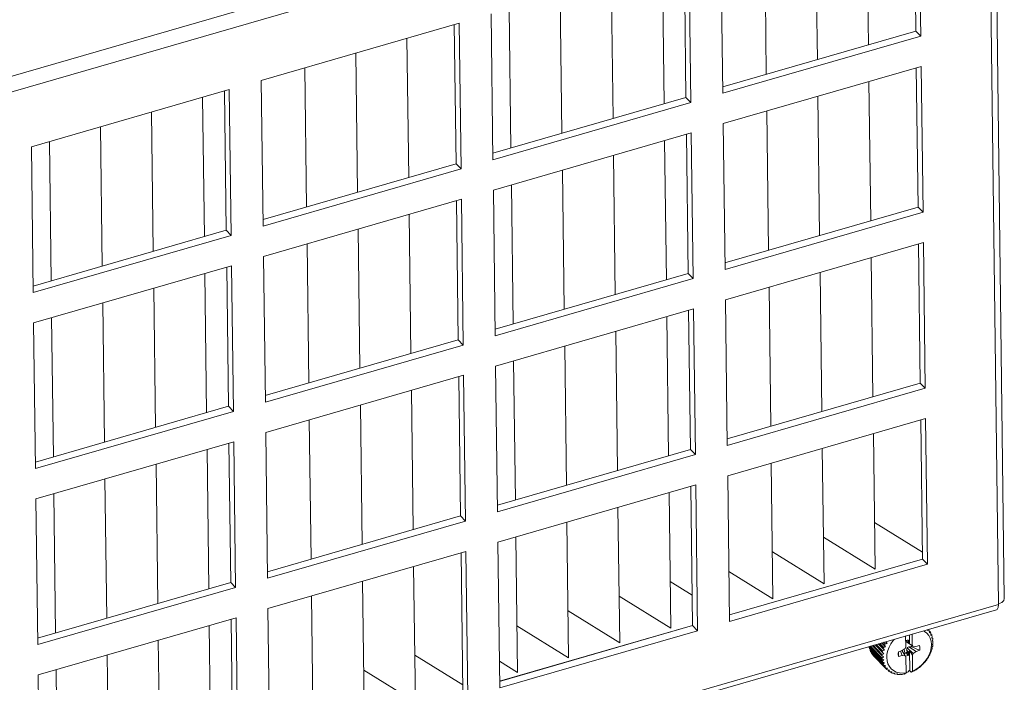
# Model space of a CAD drawing. Header units: millimetres. Extents: x 3925 to 5043, y -86 to 778.
# Tile 302 of 439: x 4859 to 4893, y 435 to 458. Entities that reach past the tile are written whole.
import ezdxf

# ---------------------------------------------------------------- set-up
doc = ezdxf.new("R2010")
doc.units = ezdxf.units.MM
doc.header["$LTSCALE"] = 46.255
doc.layers.add('H30K-FOG-FILDXF_CONTINUOUS_LINE', color=7, linetype='CONTINUOUS')
doc.layers.add('SW3DPS-52-39DXF_CONTINUOUS_LINE', color=7, linetype='CONTINUOUS')

msp = doc.modelspace()

# ---------------------------------------------------------------- linework, layer by layer
at = {"layer": 'H30K-FOG-FILDXF_CONTINUOUS_LINE', "color": 7, "linetype": 'Continuous', "lineweight": 0}
for p, q in [((4821.9532, 445.0439), (4892.402, 465.4061)), ((4892.7813, 465.0741), (4893.1307, 437.4821)), ((4822.13, 444.5502), (4892.5788, 464.9123)), ((4892.9288, 437.2783), (4892.5788, 464.9123)), ((4890.0561, 457.2133), (4889.9948, 462.0531)), ((4890.2288, 457.0353), (4890.1647, 462.1022)), ((4888.3491, 461.5775), (4888.4104, 456.7377)), ((4886.574, 461.0644), (4886.6353, 456.2246)), ((4884.7989, 460.5513), (4884.8602, 455.7116)), ((4883.2862, 460.1141), (4883.3504, 455.0472)), ((4881.2488, 459.5252), (4881.3101, 454.6854)), ((4882.0682, 454.9046), (4882.0069, 459.7444)), ((4882.241, 454.7265), (4882.1768, 459.7934)), ((4879.4737, 459.0122), (4879.535, 454.1724)), ((4877.6986, 458.4991), (4877.7599, 453.6593)), ((4875.2983, 457.8053), (4875.3625, 452.7384)), ((4875.9235, 457.986), (4875.9848, 453.1462)), ((4874.1889, 457.4847), (4867.3104, 455.4966)), ((4874.2531, 452.4177), (4874.1889, 457.4847)), ((4874.0803, 452.5958), (4874.019, 457.4356)), ((4883.3475, 455.2743), (4890.0561, 457.2133)), ((4890.2288, 457.0353), (4890.0561, 457.2133)), ((4872.3733, 456.9599), (4872.4346, 452.1201)), ((4883.3504, 455.0472), (4890.2288, 457.0353)), ((4870.5982, 456.4468), (4870.6595, 451.6071)), ((4868.8232, 455.9338), (4868.8844, 451.094)), ((4890.2422, 455.9819), (4883.3637, 453.9938)), ((4890.1336, 451.093), (4890.0723, 455.9328)), ((4890.3064, 450.915), (4890.2422, 455.9819)), ((4867.3104, 455.4966), (4867.3746, 450.4296)), ((4888.4266, 455.4571), (4888.4879, 450.6174)), ((4866.201, 455.1759), (4859.3225, 453.1878)), ((4866.0924, 450.287), (4866.0311, 455.1268)), ((4866.2652, 450.1089), (4866.201, 455.1759)), ((4865.273, 454.9077), (4865.3343, 450.0679)), ((4875.3596, 452.9655), (4882.0682, 454.9046)), ((4875.3625, 452.7384), (4882.241, 454.7265)), ((4882.241, 454.7265), (4882.0682, 454.9046)), ((4886.6515, 454.9441), (4886.7128, 450.1043)), ((4863.4979, 454.3946), (4863.5592, 449.5548)), ((4884.8765, 454.431), (4884.9378, 449.5912)), ((4861.7228, 453.8815), (4861.7841, 449.0417)), ((4883.3637, 453.9938), (4883.4279, 448.9268)), ((4859.9477, 453.3685), (4860.009, 448.5287)), ((4882.2543, 453.6731), (4875.3758, 451.685)), ((4881.3263, 453.4049), (4881.3876, 448.5651)), ((4882.1457, 448.7842), (4882.0844, 453.624)), ((4882.3185, 448.6062), (4882.2543, 453.6731)), ((4859.3225, 453.1878), (4859.3867, 448.1208)), ((4879.5512, 452.8918), (4879.6125, 448.052)), ((4867.3717, 450.6568), (4874.0803, 452.5958)), ((4867.3746, 450.4296), (4874.2531, 452.4177)), ((4874.2531, 452.4177), (4874.0803, 452.5958)), ((4877.7761, 452.3788), (4877.8374, 447.539)), ((4875.3758, 451.685), (4875.44, 446.6181)), ((4876.001, 451.8657), (4876.0623, 447.0259)), ((4874.2664, 451.3643), (4867.3879, 449.3762)), ((4874.1578, 446.4755), (4874.0966, 451.3153)), ((4874.3306, 446.2974), (4874.2664, 451.3643)), ((4883.425, 449.154), (4890.1336, 451.093)), ((4890.3064, 450.915), (4890.1336, 451.093)), ((4872.4508, 450.8396), (4872.5121, 445.9998)), ((4883.4279, 448.9268), (4890.3064, 450.915)), ((4859.3838, 448.348), (4866.0924, 450.287)), ((4866.2652, 450.1089), (4866.0924, 450.287)), ((4870.6758, 450.3265), (4870.7371, 445.4867)), ((4859.3867, 448.1208), (4866.2652, 450.1089)), ((4868.9007, 449.8135), (4868.962, 444.9737)), ((4890.3197, 449.8616), (4883.4412, 447.8735)), ((4890.2112, 444.9727), (4890.1499, 449.8125)), ((4890.3839, 444.7946), (4890.3197, 449.8616)), ((4867.3879, 449.3762), (4867.4521, 444.3093)), ((4888.5041, 449.3368), (4888.5654, 444.497)), ((4866.2785, 449.0556), (4859.4, 447.0675)), ((4866.17, 444.1667), (4866.1087, 449.0065)), ((4866.3427, 443.9886), (4866.2785, 449.0556)), ((4865.3505, 448.7873), (4865.4118, 443.9475)), ((4875.4371, 446.8452), (4882.1457, 448.7842)), ((4875.44, 446.6181), (4882.3185, 448.6062)), ((4882.3185, 448.6062), (4882.1457, 448.7842)), ((4886.7291, 448.8238), (4886.7904, 443.984)), ((4863.5754, 448.2743), (4863.6367, 443.4345)), ((4884.954, 448.3107), (4885.0153, 443.4709)), ((4883.4412, 447.8735), (4883.5054, 442.8065)), ((4861.8003, 447.7612), (4861.8616, 442.9214)), ((4882.3318, 447.5528), (4875.4533, 445.5647)), ((4882.396, 442.4859), (4882.3318, 447.5528)), ((4860.0252, 447.2482), (4860.0865, 442.4084)), ((4881.4038, 447.2846), (4881.4651, 442.4448)), ((4882.2233, 442.6639), (4882.162, 447.5037)), ((4859.4, 447.0675), (4859.4642, 442.0005)), ((4879.6287, 446.7715), (4879.69, 441.9317)), ((4867.4492, 444.5364), (4874.1578, 446.4755)), ((4867.4521, 444.3093), (4874.3306, 446.2974)), ((4874.3306, 446.2974), (4874.1578, 446.4755)), ((4877.8536, 446.2585), (4877.9149, 441.4187)), ((4875.4533, 445.5647), (4875.5175, 440.4977)), ((4876.0785, 445.7454), (4876.1398, 440.9056)), ((4874.3439, 445.244), (4867.4654, 443.2559)), ((4874.2354, 440.3551), (4874.1741, 445.1949)), ((4874.4081, 440.1771), (4874.3439, 445.244)), ((4883.5025, 443.0337), (4890.2112, 444.9727)), ((4883.5054, 442.8065), (4890.3839, 444.7946)), ((4890.3839, 444.7946), (4890.2112, 444.9727)), ((4872.5284, 444.7193), (4872.5897, 439.8795)), ((4859.4613, 442.2277), (4866.17, 444.1667)), ((4866.3427, 443.9886), (4866.17, 444.1667)), ((4870.7533, 444.2062), (4870.8146, 439.3664)), ((4859.4642, 442.0005), (4866.3427, 443.9886)), ((4868.9782, 443.6931), (4869.0395, 438.8534)), ((4890.3972, 443.7413), (4883.5188, 441.7532)), ((4890.2887, 438.8524), (4890.2274, 443.6922)), ((4890.4614, 438.6743), (4890.3972, 443.7413)), ((4867.4654, 443.2559), (4867.5296, 438.189)), ((4888.5817, 443.2165), (4888.6413, 438.5036)), ((4866.356, 442.9352), (4859.4776, 440.9471)), ((4866.2475, 438.0464), (4866.1862, 442.8862)), ((4866.4202, 437.8683), (4866.356, 442.9352)), ((4865.428, 442.667), (4865.4893, 437.8272)), ((4875.5146, 440.7249), (4882.2233, 442.6639)), ((4875.5175, 440.4977), (4882.396, 442.4859)), ((4882.396, 442.4859), (4882.2233, 442.6639)), ((4886.8066, 442.7034), (4886.8663, 437.9905)), ((4863.6529, 442.154), (4863.7142, 437.3142)), ((4885.0315, 442.1904), (4885.0912, 437.4775)), ((4883.5188, 441.7532), (4883.5829, 436.6862)), ((4861.8778, 441.6409), (4861.9391, 436.8011)), ((4882.4093, 441.4325), (4875.5309, 439.4444)), ((4882.3008, 436.5436), (4882.2395, 441.3834)), ((4882.4735, 436.3655), (4882.4093, 441.4325)), ((4860.1027, 441.1278), (4860.164, 436.288)), ((4881.4813, 441.1643), (4881.541, 436.4513)), ((4859.4776, 440.9471), (4859.5417, 435.8802)), ((4867.5267, 438.4161), (4874.2354, 440.3551)), ((4874.4081, 440.1771), (4874.2354, 440.3551)), ((4879.7062, 440.6512), (4879.7659, 435.9383)), ((4867.5296, 438.189), (4874.4081, 440.1771)), ((4877.9311, 440.1381), (4877.9908, 435.4252)), ((4890.2856, 439.0977), (4888.6208, 440.1284)), ((4875.5309, 439.4444), (4875.595, 434.3774)), ((4876.156, 439.6251), (4876.2157, 434.9122)), ((4888.6413, 438.5036), (4886.8457, 439.6154)), ((4874.4214, 439.1237), (4867.543, 437.1356)), ((4874.3129, 434.2348), (4874.2516, 439.0746)), ((4874.4856, 434.0568), (4874.4214, 439.1237)), ((4886.8663, 437.9905), (4885.0706, 439.1023)), ((4890.2878, 438.8553), (4883.58, 436.9165)), ((4883.58, 436.9134), (4890.2887, 438.8524)), ((4883.5829, 436.6862), (4890.4614, 438.6743)), ((4890.4614, 438.6743), (4890.2887, 438.8524)), ((4872.6059, 438.5989), (4872.6656, 433.886)), ((4885.0912, 437.4775), (4883.5609, 438.4249)), ((4859.5388, 436.1073), (4866.2475, 438.0464)), ((4866.4202, 437.8683), (4866.2475, 438.0464)), ((4870.8308, 438.0859), (4870.8905, 433.373)), ((4882.2874, 437.6013), (4881.5204, 438.0762)), ((4859.5417, 435.8802), (4866.4202, 437.8683)), ((4892.9288, 437.2783), (4822.4799, 416.9161)), ((4869.0557, 437.5728), (4869.1154, 432.8599)), ((4881.541, 436.4513), (4879.7453, 437.5631)), ((4892.8602, 437.0961), (4822.4114, 416.7339)), ((4867.543, 437.1356), (4867.6071, 432.0686)), ((4879.7659, 435.9383), (4877.9702, 437.05)), ((4866.4335, 436.8149), (4859.5551, 434.8268)), ((4866.325, 431.926), (4866.2637, 436.7658)), ((4866.4977, 431.748), (4866.4335, 436.8149)), ((4865.5055, 436.5467), (4865.5652, 431.8338)), ((4882.2999, 436.5465), (4875.5921, 434.6077)), ((4875.5922, 434.6046), (4882.3008, 436.5436)), ((4875.595, 434.3774), (4882.4735, 436.3655)), ((4877.9908, 435.4252), (4876.1952, 436.537)), ((4882.4735, 436.3655), (4882.3008, 436.5436)), ((4863.7304, 436.0336), (4863.7901, 431.3207)), ((4861.9553, 435.5206), (4862.015, 430.8077)), ((4874.3098, 434.4801), (4872.645, 435.5109)), ((4876.2157, 434.9122), (4875.5833, 435.3037)), ((4860.1803, 435.0075), (4860.2399, 430.2946)), ((4872.6656, 433.886), (4870.8699, 434.9978)), ((4859.5551, 434.8268), (4859.6192, 429.7599))]:
    msp.add_line(p, q, dxfattribs=at)
for points in [[(4892.8601, 437.0963), (4892.881, 437.1072), (4892.9171, 437.171), (4892.9288, 437.2783)], [(4893.1306, 437.4821), (4893.1132, 437.4195), (4893.0427, 437.3497), (4892.9285, 437.2993)]]:
    msp.add_lwpolyline(points, dxfattribs=at)
at = {"layer": 'SW3DPS-52-39DXF_CONTINUOUS_LINE', "color": 7, "linetype": 'Continuous', "lineweight": 0}
for p, q in [((4889.9282, 436.2487), (4889.933, 435.8664)), ((4890.4599, 436.4024), (4890.4656, 436.3681)), ((4890.486, 436.4099), (4890.499, 436.3965)), ((4890.5244, 436.3659), (4890.5295, 436.291)), ((4890.5257, 436.3487), (4890.5613, 436.312)), ((4890.5802, 436.2446), (4890.579, 436.2024)), ((4890.581, 436.2767), (4890.5802, 436.2446)), ((4890.5802, 436.2446), (4890.6081, 436.2158)), ((4888.967, 435.6829), (4888.7489, 435.9078)), ((4888.7562, 435.9099), (4888.9198, 435.7413)), ((4888.8037, 435.9237), (4888.9354, 435.7879)), ((4889.0062, 435.8001), (4888.8682, 435.9423)), ((4888.8847, 435.9471), (4888.9658, 435.8635)), ((4888.9363, 435.962), (4888.9874, 435.9094)), ((4889.0605, 435.9152), (4888.9979, 435.9798)), ((4889.0605, 435.9152), (4889.0273, 435.9829)), ((4889.7076, 435.8013), (4889.7027, 436.1835)), ((4889.8066, 435.9612), (4889.734, 435.9975)), ((4889.749, 435.9609), (4889.9566, 435.8263)), ((4889.7907, 436.0403), (4889.8042, 436.0411)), ((4889.8042, 436.0411), (4889.8066, 435.9612)), ((4889.8066, 435.9612), (4889.8387, 435.9066)), ((4889.8387, 435.9066), (4889.8347, 436.2217)), ((4889.8387, 435.9066), (4889.933, 435.8664)), ((4890.6165, 436.1327), (4890.613, 436.1039)), ((4890.6216, 436.1766), (4890.6165, 436.1327)), ((4890.6165, 436.1327), (4890.6385, 436.11)), ((4890.6383, 436.0321), (4890.6309, 435.9975)), ((4890.6424, 435.9181), (4890.6323, 435.8852)), ((4890.6345, 436.0145), (4890.6519, 435.9965)), ((4890.6456, 436.0677), (4890.6383, 436.0321)), ((4890.6525, 435.9519), (4890.6424, 435.9181)), ((4888.4385, 435.8181), (4888.4336, 435.7872)), ((4888.4336, 435.7872), (4888.8942, 435.3124)), ((4888.4439, 435.7464), (4888.9045, 435.2715)), ((4888.4545, 435.8227), (4888.8826, 435.3814)), ((4888.4687, 435.7208), (4888.466, 435.6825)), ((4888.466, 435.6825), (4888.9266, 435.2076)), ((4888.4826, 435.6451), (4888.9432, 435.1703)), ((4888.4845, 435.8314), (4888.8787, 435.4251)), ((4888.5141, 435.6126), (4888.5147, 435.5876)), ((4888.5147, 435.5876), (4888.9753, 435.1128)), ((4888.5373, 435.5546), (4888.9979, 435.0797)), ((4888.539, 435.8471), (4888.8778, 435.4979)), ((4888.5756, 435.8577), (4888.8805, 435.5434)), ((4888.6402, 435.8764), (4888.8903, 435.6186)), ((4888.6827, 435.8887), (4888.8995, 435.6652)), ((4888.9438, 435.566), (4888.8903, 435.6186)), ((4888.967, 435.6829), (4888.9198, 435.7413)), ((4889.0062, 435.8001), (4888.9658, 435.8635)), ((4889.454, 435.4841), (4889.4483, 435.5881)), ((4889.4567, 435.472), (4889.4514, 435.6085)), ((4889.455, 435.6329), (4889.5813, 435.6715)), ((4889.5834, 435.5065), (4889.5253, 435.6544)), ((4889.5767, 435.6701), (4889.6885, 435.4905)), ((4889.5813, 435.6715), (4889.6852, 435.7479)), ((4889.6793, 435.5824), (4889.6472, 435.7199)), ((4889.6852, 435.7479), (4889.7076, 435.8013)), ((4889.7852, 435.5048), (4889.7245, 435.5995)), ((4889.7377, 435.7024), (4889.8112, 435.5986)), ((4889.9599, 435.5689), (4889.7514, 435.7703)), ((4889.8108, 435.5169), (4889.7574, 435.6131)), ((4889.8112, 435.5986), (4889.8108, 435.5169)), ((4889.8417, 435.6713), (4889.8112, 435.5986)), ((4889.8149, 435.7991), (4890.0638, 435.6453)), ((4889.9375, 435.5155), (4889.8417, 435.6713)), ((4889.8506, 434.9702), (4889.8417, 435.6713)), ((4889.933, 435.8664), (4889.9566, 435.8263)), ((4889.9599, 435.5689), (4889.9375, 435.5155)), ((4889.9566, 435.8263), (4890.0617, 435.8103)), ((4890.0638, 435.6453), (4889.9599, 435.5689)), ((4890.0617, 435.8103), (4890.1881, 435.8448)), ((4890.1901, 435.684), (4890.0638, 435.6453)), ((4890.6172, 435.7693), (4890.627, 435.7557)), ((4890.6323, 435.8852), (4890.648, 435.8777)), ((4890.6343, 435.8918), (4890.648, 435.8777)), ((4888.5778, 435.5128), (4888.5788, 435.5045)), ((4888.5788, 435.5045), (4889.0394, 435.0297)), ((4888.937, 435.4516), (4888.8778, 435.4979)), ((4888.9467, 435.342), (4888.8826, 435.3814)), ((4888.9727, 435.2393), (4888.9045, 435.2715)), ((4889.4567, 435.472), (4889.454, 435.4841)), ((4889.5834, 435.5065), (4889.4567, 435.472)), ((4889.6885, 435.4905), (4889.5834, 435.5065)), ((4889.712, 435.4504), (4889.6885, 435.4905)), ((4889.719, 434.897), (4889.712, 435.4504)), ((4889.8108, 435.5169), (4889.7852, 435.5048)), ((4889.9375, 435.5155), (4889.9445, 434.9622)), ((4889.0145, 435.1455), (4888.9432, 435.1703)), ((4889.0713, 435.0624), (4888.9979, 435.0797)), ((4889.0472, 435.0215), (4889.0394, 435.0297)), ((4889.142, 434.9917), (4889.0675, 435.0016)), ((4889.0788, 435.0001), (4889.1176, 434.96)), ((4889.1781, 434.9363), (4889.1507, 434.9374)), ((4889.2252, 434.9347), (4889.1781, 434.9363)), ((4889.1781, 434.9363), (4889.2084, 434.9051)), ((4889.2862, 434.8906), (4889.2459, 434.8883)), ((4889.3194, 434.8926), (4889.2862, 434.8906)), ((4889.2862, 434.8906), (4889.31, 434.866)), ((4889.719, 434.897), (4889.6628, 434.8501)), ((4889.7456, 434.9167), (4889.7185, 434.9361)), ((4889.8263, 434.9818), (4889.7927, 434.9319)), ((4889.8506, 434.9702), (4889.8263, 434.9818)), ((4889.8506, 434.9702), (4889.8969, 434.9225)), ((4889.8969, 434.9225), (4889.9445, 434.9622)), ((4889.9064, 434.9229), (4889.8969, 434.9225)), ((4889.4017, 434.8629), (4889.3511, 434.8555)), ((4889.4226, 434.8661), (4889.4017, 434.8629)), ((4889.4017, 434.8629), (4889.4205, 434.8435)), ((4889.5228, 434.8533), (4889.5377, 434.838)), ((4889.5377, 434.838), (4889.5329, 434.8557)), ((4889.6478, 434.8615), (4889.6594, 434.8496)), ((4889.6594, 434.8496), (4889.648, 434.8618)), ((4889.6628, 434.8501), (4889.6594, 434.8496))]:
    msp.add_line(p, q, dxfattribs=at)
for points in [[(4889.9445, 434.9622), (4890.0639, 435.0228), (4890.1773, 435.0992), (4890.2818, 435.1897), (4890.3748, 435.292), (4890.454, 435.4033), (4890.5174, 435.5211), (4890.5634, 435.6423), (4890.5909, 435.7639), (4890.5991, 435.8829), (4890.5879, 435.9962), (4890.5576, 436.1011), (4890.5089, 436.1949), (4890.443, 436.2753), (4890.3615, 436.3403), (4890.3192, 436.3617)], [(4890.4656, 436.3681), (4890.4822, 436.3821), (4890.499, 436.3965)], [(4890.499, 436.3965), (4890.512, 436.3814), (4890.5244, 436.3659)], [(4890.5295, 436.291), (4890.5453, 436.3013), (4890.5613, 436.312)], [(4890.5613, 436.312), (4890.5714, 436.2945), (4890.581, 436.2767)], [(4888.9658, 435.8635), (4888.9763, 435.8865), (4888.9874, 435.9094)], [(4888.9874, 435.9094), (4889.0245, 435.9122), (4889.0605, 435.9152)], [(4889.3118, 436.0705), (4889.2702, 436.0249), (4889.191, 435.9135), (4889.1276, 435.7957), (4889.0816, 435.6745), (4889.0542, 435.5529), (4889.0459, 435.434), (4889.0571, 435.3206), (4889.0874, 435.2157), (4889.1362, 435.1219), (4889.2021, 435.0415), (4889.2835, 434.9765), (4889.3784, 434.9286), (4889.4845, 434.899), (4889.599, 434.8884), (4889.719, 434.897)], [(4889.7048, 436.022), (4889.71, 436.0241), (4889.7507, 436.035), (4889.7907, 436.0403)], [(4889.7468, 436.034), (4889.7455, 436.0303), (4889.7396, 436.0139), (4889.734, 435.9975)], [(4889.734, 435.9975), (4889.7385, 435.9854), (4889.7434, 435.9733), (4889.749, 435.9609)], [(4890.579, 436.2024), (4890.5935, 436.2089), (4890.6081, 436.2158)], [(4890.6081, 436.2158), (4890.6152, 436.1964), (4890.6216, 436.1766)], [(4890.613, 436.1039), (4890.6257, 436.1068), (4890.6385, 436.11)], [(4890.6309, 435.9975), (4890.6414, 435.9969), (4890.6519, 435.9965)], [(4890.6385, 436.11), (4890.6424, 436.089), (4890.6456, 436.0677)], [(4890.6519, 435.9965), (4890.6525, 435.9743), (4890.6525, 435.9519)], [(4888.4439, 435.7464), (4888.4384, 435.7666), (4888.4336, 435.7872)], [(4888.4826, 435.6451), (4888.474, 435.6636), (4888.466, 435.6825)], [(4888.5373, 435.5546), (4888.5257, 435.5709), (4888.5147, 435.5876)], [(4888.8805, 435.5434), (4888.9126, 435.5547), (4888.9438, 435.566)], [(4888.8903, 435.6186), (4888.8946, 435.6419), (4888.8995, 435.6652)], [(4888.8995, 435.6652), (4888.9338, 435.674), (4888.967, 435.6829)], [(4888.9198, 435.7413), (4888.9273, 435.7646), (4888.9354, 435.7879)], [(4888.9354, 435.7879), (4888.9713, 435.794), (4889.0062, 435.8001)], [(4889.4466, 435.5386), (4889.4474, 435.5815), (4889.455, 435.6329)], [(4889.6793, 435.5824), (4889.661, 435.5777), (4889.6425, 435.5744), (4889.6366, 435.5738)], [(4889.7245, 435.5995), (4889.7092, 435.5928), (4889.6942, 435.5871), (4889.6793, 435.5824)], [(4889.7574, 435.6131), (4889.7491, 435.6101), (4889.7409, 435.6068), (4889.7327, 435.6033), (4889.7245, 435.5995)], [(4889.7514, 435.7703), (4889.7463, 435.7488), (4889.7418, 435.7262), (4889.7377, 435.7024)], [(4889.7377, 435.7024), (4889.7441, 435.673), (4889.7574, 435.6131)], [(4889.8149, 435.7991), (4889.7926, 435.7899), (4889.7714, 435.7803), (4889.7514, 435.7703)], [(4889.9034, 435.8009), (4889.8736, 435.8004), (4889.8441, 435.7998), (4889.8149, 435.7991)], [(4889.9143, 435.8538), (4889.9143, 435.8528), (4889.9102, 435.8269), (4889.9034, 435.8009)], [(4889.9034, 435.8009), (4889.9948, 435.7639), (4890.0904, 435.7249), (4890.1901, 435.684)], [(4890.1881, 435.8448), (4890.1973, 435.7939), (4890.198, 435.7398), (4890.1901, 435.684)], [(4890.5705, 435.5866), (4890.5547, 435.5606), (4890.5391, 435.5355)], [(4890.5891, 435.6329), (4890.5801, 435.6097), (4890.5705, 435.5866)], [(4890.6145, 435.709), (4890.6002, 435.68), (4890.586, 435.652)], [(4890.586, 435.652), (4890.5876, 435.6425), (4890.5891, 435.6329)], [(4890.627, 435.7557), (4890.6211, 435.7323), (4890.6145, 435.709)], [(4890.642, 435.8315), (4890.6296, 435.8), (4890.6172, 435.7693)], [(4890.648, 435.8777), (4890.6453, 435.8546), (4890.642, 435.8315)], [(4888.8778, 435.4979), (4888.8788, 435.5206), (4888.8805, 435.5434)], [(4888.8787, 435.4251), (4888.9083, 435.4384), (4888.937, 435.4516)], [(4888.8826, 435.3814), (4888.8803, 435.4031), (4888.8787, 435.4251)], [(4888.8942, 435.3124), (4888.9208, 435.3272), (4888.9467, 435.342)], [(4888.9045, 435.2715), (4888.899, 435.2918), (4888.8942, 435.3124)], [(4888.9266, 435.2076), (4888.95, 435.2235), (4888.9727, 435.2393)], [(4889.454, 435.4841), (4889.447, 435.5316), (4889.4466, 435.5386)], [(4889.7852, 435.5048), (4889.7451, 435.4886), (4889.7043, 435.4777), (4889.6966, 435.4767)], [(4890.3156, 435.2137), (4890.3027, 435.1977), (4890.2893, 435.1816)], [(4890.3492, 435.2439), (4890.3323, 435.2285), (4890.3156, 435.2137)], [(4890.3839, 435.284), (4890.3668, 435.2638), (4890.3492, 435.2439)], [(4890.4026, 435.3142), (4890.3935, 435.2991), (4890.3839, 435.284)], [(4890.4365, 435.3518), (4890.4195, 435.3327), (4890.4026, 435.3142)], [(4890.4664, 435.3948), (4890.4517, 435.3731), (4890.4365, 435.3518)], [(4890.4776, 435.4222), (4890.4722, 435.4085), (4890.4664, 435.3948)], [(4890.5108, 435.4667), (4890.4941, 435.4441), (4890.4776, 435.4222)], [(4890.5353, 435.5118), (4890.5233, 435.4892), (4890.5108, 435.4667)], [(4890.5391, 435.5355), (4890.5373, 435.5237), (4890.5353, 435.5118)], [(4888.9432, 435.1703), (4888.9346, 435.1888), (4888.9266, 435.2076)], [(4888.9753, 435.1128), (4888.9952, 435.1292), (4889.0145, 435.1455)], [(4888.9979, 435.0797), (4888.9863, 435.096), (4888.9753, 435.1128)], [(4889.0394, 435.0297), (4889.0556, 435.0462), (4889.0713, 435.0624)], [(4889.0675, 435.0016), (4889.0532, 435.0154), (4889.0472, 435.0215)], [(4889.1176, 434.96), (4889.13, 434.976), (4889.142, 434.9917)], [(4889.1507, 434.9374), (4889.1339, 434.9484), (4889.1176, 434.96)], [(4889.2084, 434.9051), (4889.217, 434.92), (4889.2252, 434.9347)], [(4889.2459, 434.8883), (4889.2269, 434.8964), (4889.2084, 434.9051)], [(4889.31, 434.866), (4889.3149, 434.8793), (4889.3194, 434.8926)], [(4889.7456, 434.9167), (4889.7691, 434.924), (4889.7927, 434.9319)], [(4889.9527, 434.9441), (4889.9296, 434.9332), (4889.9064, 434.9229)], [(4890.0004, 434.9753), (4889.9769, 434.9598), (4889.9527, 434.9441)], [(4890.0269, 434.9833), (4890.0136, 434.9791), (4890.0004, 434.9753)], [(4890.0716, 435.01), (4890.0494, 434.9964), (4890.0269, 434.9833)], [(4890.1125, 435.0426), (4890.0924, 435.0264), (4890.0716, 435.01)], [(4890.1424, 435.0579), (4890.1274, 435.05), (4890.1125, 435.0426)], [(4890.1845, 435.0897), (4890.1636, 435.0736), (4890.1424, 435.0579)], [(4890.2183, 435.1225), (4890.2017, 435.1062), (4890.1845, 435.0897)], [(4890.2506, 435.1453), (4890.2343, 435.1337), (4890.2183, 435.1225)], [(4890.2893, 435.1816), (4890.2701, 435.1633), (4890.2506, 435.1453)], [(4889.3511, 434.8555), (4889.3304, 434.8604), (4889.31, 434.866)], [(4889.4205, 434.8435), (4889.4217, 434.8548), (4889.4226, 434.8661)], [(4889.4644, 434.8394), (4889.4424, 434.8411), (4889.4205, 434.8435)], [(4889.5329, 434.8557), (4889.4991, 434.8475), (4889.4644, 434.8394)], [(4889.5836, 434.8404), (4889.5606, 434.8389), (4889.5377, 434.838)], [(4889.648, 434.8618), (4889.6163, 434.8511), (4889.5836, 434.8404)]]:
    msp.add_lwpolyline(points, dxfattribs=at)

doc.saveas('drawing.dxf')
